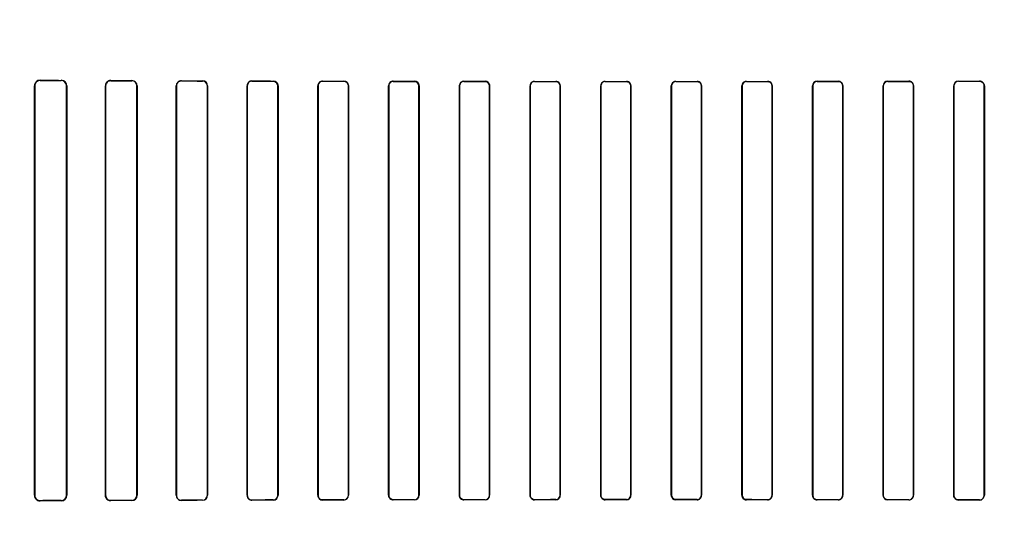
# Model space of a CAD drawing. Header units: millimetres. Extents: x 0 to 297, y 0 to 210.
# Tile 363 of 446: x 242.381 to 243.008, y 158.987 to 159.308. Entities that reach past the tile are written whole.
import ezdxf

# ---------------------------------------------------------------- set-up
doc = ezdxf.new("R2010")
doc.units = ezdxf.units.MM
doc.header["$LTSCALE"] = 16.335
doc.layers.get('0').update_dxf_attribs({"linetype": 'CONTINUOUS'})
for name, color, linetype in [('AXES_REF', 7, 'CONTINUOUS'), ('INTFCLR_1', 7, 'CONTINUOUS'), ('INTFCLR_72935', 7, 'CONTINUOUS')]:
    doc.layers.add(name, color=color, linetype=linetype)

msp = doc.modelspace()

# ---------------------------------------------------------------- linework, layer by layer
at = {"color": 7, "linetype": 'Continuous'}
for radius in [8.72625, 8.7255, 8.66962]:
    msp.add_circle((241.41503, 154.41059), radius, dxfattribs=at)
msp.add_arc((241.41503, 154.41059), 8.64, 278.277129, 261.722871, dxfattribs=at)
at = {"layer": 'AXES_REF', "color": 9, "linetype": 'Continuous'}
msp.add_circle((241.41503, 154.41059), 5.33572, dxfattribs=at)
msp.add_arc((241.41503, 154.41059), 7.96006, 94.411812, 85.588188, dxfattribs=at)
at = {"layer": 'INTFCLR_1', "color": 9, "linetype": 'Continuous'}
for p, q in [((242.39404, 159.2695), (242.39404, 159.26966)), ((242.40754, 159.26959), (242.40754, 159.26944)), ((242.43904, 159.26933), (242.43904, 159.26946)), ((242.45254, 159.26941), (242.45254, 159.26928)), ((242.48404, 159.26919), (242.48404, 159.26931)), ((242.49754, 159.26928), (242.49754, 159.26916)), ((242.52904, 159.26909), (242.52904, 159.2692)), ((242.54254, 159.26917), (242.54254, 159.26906)), ((242.57404, 159.269), (242.57404, 159.26911)), ((242.58754, 159.26909), (242.58754, 159.26898)), ((242.61904, 159.26894), (242.61904, 159.26904)), ((242.63254, 159.26902), (242.63254, 159.26892)), ((242.66404, 159.26889), (242.66404, 159.26899)), ((242.67754, 159.26898), (242.67754, 159.26888)), ((242.70904, 159.26886), (242.70904, 159.26896)), ((242.72254, 159.26895), (242.72254, 159.26886)), ((242.75404, 159.26885), (242.75404, 159.26894)), ((242.76754, 159.26894), (242.76754, 159.26884)), ((242.79904, 159.26884), (242.79904, 159.26894)), ((242.81254, 159.26894), (242.81254, 159.26885)), ((242.84404, 159.26886), (242.84404, 159.26895)), ((242.85754, 159.26896), (242.85754, 159.26886)), ((242.88904, 159.26888), (242.88904, 159.26898)), ((242.90254, 159.26899), (242.90254, 159.26889)), ((242.93404, 159.26892), (242.93404, 159.26902)), ((242.94754, 159.26904), (242.94754, 159.26894)), ((242.97904, 159.26898), (242.97904, 159.26909)), ((242.99254, 159.26911), (242.99254, 159.269)), ((242.39043, 159.26608), (242.3906, 159.26608)), ((242.41089, 159.26608), (242.41104, 159.26608)), ((242.43564, 159.26608), (242.43577, 159.26608)), ((242.45573, 159.26608), (242.45586, 159.26608)), ((242.48079, 159.26608), (242.48091, 159.26608)), ((242.50061, 159.26608), (242.50073, 159.26608)), ((242.52591, 159.26608), (242.52602, 159.26608)), ((242.54551, 159.26608), (242.54562, 159.26608)), ((242.571, 159.26608), (242.5711, 159.26608)), ((242.59044, 159.26608), (242.59054, 159.26608)), ((242.61607, 159.26608), (242.61617, 159.26608)), ((242.63538, 159.26608), (242.63548, 159.26608)), ((242.66112, 159.26608), (242.66121, 159.26608)), ((242.68034, 159.26608), (242.68044, 159.26608)), ((242.70615, 159.26608), (242.70625, 159.26608)), ((242.72531, 159.26608), (242.72541, 159.26608)), ((242.75117, 159.26608), (242.75126, 159.26608)), ((242.7703, 159.26608), (242.7704, 159.26608)), ((242.79617, 159.26608), (242.79627, 159.26608)), ((242.81531, 159.26608), (242.8154, 159.26608)), ((242.84116, 159.26608), (242.84126, 159.26608)), ((242.86032, 159.26608), (242.86042, 159.26608)), ((242.88613, 159.26608), (242.88623, 159.26608)), ((242.90536, 159.26608), (242.90545, 159.26608)), ((242.93109, 159.26608), (242.93119, 159.26608)), ((242.9504, 159.26608), (242.9505, 159.26608)), ((242.97603, 159.26608), (242.97613, 159.26608)), ((242.99547, 159.26608), (242.99557, 159.26608)), ((242.3906, 159.00508), (242.39043, 159.00508)), ((242.39404, 159.00149), (242.39404, 159.00165)), ((242.40754, 159.00171), (242.40754, 159.00156)), ((242.41104, 159.00508), (242.41089, 159.00508)), ((242.43577, 159.00508), (242.43564, 159.00508)), ((242.43904, 159.00169), (242.43904, 159.00182)), ((242.45254, 159.00187), (242.45254, 159.00174)), ((242.45586, 159.00508), (242.45573, 159.00508)), ((242.48091, 159.00508), (242.48079, 159.00508)), ((242.48404, 159.00184), (242.48404, 159.00196)), ((242.49754, 159.00199), (242.49754, 159.00188)), ((242.50073, 159.00508), (242.50061, 159.00508)), ((242.52602, 159.00508), (242.52591, 159.00508)), ((242.52904, 159.00195), (242.52904, 159.00206)), ((242.54254, 159.00209), (242.54254, 159.00198)), ((242.54562, 159.00508), (242.54551, 159.00508)), ((242.5711, 159.00508), (242.571, 159.00508)), ((242.57404, 159.00204), (242.57404, 159.00215)), ((242.58754, 159.00217), (242.58754, 159.00206)), ((242.59054, 159.00508), (242.59044, 159.00508)), ((242.61617, 159.00508), (242.61607, 159.00508)), ((242.61904, 159.00211), (242.61904, 159.00221)), ((242.63254, 159.00223), (242.63254, 159.00213)), ((242.63548, 159.00508), (242.63538, 159.00508)), ((242.66121, 159.00508), (242.66112, 159.00508)), ((242.66404, 159.00216), (242.66404, 159.00226)), ((242.67754, 159.00227), (242.67754, 159.00217)), ((242.68044, 159.00508), (242.68034, 159.00508)), ((242.70625, 159.00508), (242.70615, 159.00508)), ((242.70904, 159.00219), (242.70904, 159.00229)), ((242.72254, 159.0023), (242.72254, 159.0022)), ((242.72541, 159.00508), (242.72531, 159.00508)), ((242.75126, 159.00508), (242.75117, 159.00508)), ((242.75404, 159.00221), (242.75404, 159.00231)), ((242.76754, 159.00231), (242.76754, 159.00221)), ((242.7704, 159.00508), (242.7703, 159.00508)), ((242.79627, 159.00508), (242.79617, 159.00508)), ((242.79904, 159.00221), (242.79904, 159.00231)), ((242.81254, 159.00231), (242.81254, 159.00221)), ((242.8154, 159.00508), (242.81531, 159.00508)), ((242.84126, 159.00508), (242.84116, 159.00508)), ((242.84404, 159.0022), (242.84404, 159.0023)), ((242.85754, 159.00229), (242.85754, 159.00219)), ((242.86042, 159.00508), (242.86032, 159.00508)), ((242.88623, 159.00508), (242.88613, 159.00508)), ((242.88904, 159.00217), (242.88904, 159.00227)), ((242.90254, 159.00226), (242.90254, 159.00216)), ((242.90545, 159.00508), (242.90536, 159.00508)), ((242.93119, 159.00508), (242.93109, 159.00508)), ((242.93404, 159.00213), (242.93404, 159.00223)), ((242.94754, 159.00221), (242.94754, 159.00211)), ((242.9505, 159.00508), (242.9504, 159.00508)), ((242.97613, 159.00508), (242.97603, 159.00508)), ((242.97904, 159.00206), (242.97904, 159.00217)), ((242.99254, 159.00215), (242.99254, 159.00204)), ((242.99557, 159.00508), (242.99547, 159.00508))]:
    msp.add_line(p, q, dxfattribs=at)
at = {"layer": 'INTFCLR_1', "color": 6, "linetype": 'Continuous'}
for p, q in [((242.39043, 159.26608), (242.39043, 159.00508)), ((242.3906, 159.26608), (242.3906, 159.00508)), ((242.41089, 159.00508), (242.41089, 159.26608)), ((242.41104, 159.00508), (242.41104, 159.26608)), ((242.43564, 159.26608), (242.43564, 159.00508)), ((242.43577, 159.26608), (242.43577, 159.00508)), ((242.45573, 159.00508), (242.45573, 159.26608)), ((242.45586, 159.00508), (242.45586, 159.26608)), ((242.48079, 159.26608), (242.48079, 159.00508)), ((242.48091, 159.26608), (242.48091, 159.00508)), ((242.50061, 159.00508), (242.50061, 159.26608)), ((242.50073, 159.00508), (242.50073, 159.26608)), ((242.52591, 159.26608), (242.52591, 159.00508)), ((242.52602, 159.26608), (242.52602, 159.00508)), ((242.54551, 159.00508), (242.54551, 159.26608)), ((242.54562, 159.00508), (242.54562, 159.26608)), ((242.571, 159.26608), (242.571, 159.00508)), ((242.5711, 159.26608), (242.5711, 159.00508)), ((242.59044, 159.00508), (242.59044, 159.26608)), ((242.59054, 159.00508), (242.59054, 159.26608)), ((242.61607, 159.26608), (242.61607, 159.00508)), ((242.61617, 159.26608), (242.61617, 159.00508)), ((242.63538, 159.00508), (242.63538, 159.26608)), ((242.63548, 159.00508), (242.63548, 159.26608)), ((242.66112, 159.26608), (242.66112, 159.00508)), ((242.66121, 159.26608), (242.66121, 159.00508)), ((242.68034, 159.00508), (242.68034, 159.26608)), ((242.68044, 159.00508), (242.68044, 159.26608)), ((242.70615, 159.26608), (242.70615, 159.00508)), ((242.70625, 159.26608), (242.70625, 159.00508)), ((242.72531, 159.00508), (242.72531, 159.26608)), ((242.72541, 159.00508), (242.72541, 159.26608)), ((242.75117, 159.26608), (242.75117, 159.00508)), ((242.75126, 159.26608), (242.75126, 159.00508)), ((242.7703, 159.00508), (242.7703, 159.26608)), ((242.7704, 159.00508), (242.7704, 159.26608)), ((242.79617, 159.26608), (242.79617, 159.00508)), ((242.79627, 159.26608), (242.79627, 159.00508)), ((242.81531, 159.00508), (242.81531, 159.26608)), ((242.8154, 159.00508), (242.8154, 159.26608)), ((242.84116, 159.26608), (242.84116, 159.00508)), ((242.84126, 159.26608), (242.84126, 159.00508)), ((242.86032, 159.00508), (242.86032, 159.26608)), ((242.86042, 159.00508), (242.86042, 159.26608)), ((242.88613, 159.26608), (242.88613, 159.00508)), ((242.88623, 159.26608), (242.88623, 159.00508)), ((242.90536, 159.00508), (242.90536, 159.26608)), ((242.90545, 159.00508), (242.90545, 159.26608)), ((242.93109, 159.26608), (242.93109, 159.00508)), ((242.93119, 159.26608), (242.93119, 159.00508)), ((242.9504, 159.00508), (242.9504, 159.26608)), ((242.9505, 159.00508), (242.9505, 159.26608)), ((242.97603, 159.26608), (242.97603, 159.00508)), ((242.97613, 159.26608), (242.97613, 159.00508)), ((242.99547, 159.00508), (242.99547, 159.26608)), ((242.99557, 159.00508), (242.99557, 159.26608))]:
    msp.add_line(p, q, dxfattribs=at)
at = {"layer": 'INTFCLR_1', "color": 7, "linetype": 'Continuous'}
for points in [[(242.39404, 159.2695), (242.39391, 159.2695), (242.39379, 159.26949), (242.39366, 159.26948), (242.39354, 159.26947), (242.39341, 159.26945), (242.39329, 159.26942), (242.39317, 159.26939), (242.39305, 159.26936), (242.39293, 159.26932)], [(242.43791, 159.26928), (242.43803, 159.26931), (242.43815, 159.26935), (242.43827, 159.26938), (242.43839, 159.2694), (242.43852, 159.26942), (242.43864, 159.26944), (242.43877, 159.26945), (242.4389, 159.26946), (242.43904, 159.26946)], [(242.39294, 159.00183), (242.39305, 159.00179), (242.39317, 159.00176), (242.39328, 159.00173), (242.3934, 159.00171), (242.39353, 159.00169), (242.39365, 159.00167), (242.39378, 159.00166), (242.3939, 159.00165), (242.39404, 159.00165)]]:
    msp.add_lwpolyline(points, dxfattribs=at)
at = {"layer": 'INTFCLR_1', "color": 6, "linetype": 'Continuous'}
for centre, radius, start, end in [((242.39402, 159.26608), 0.00358, 89.7003, 179.99748), ((242.40752, 159.26608), 0.00352, 0.00205, 89.73496), ((242.40752, 159.26608), 0.00337, 0.00153, 89.76965), ((242.43902, 159.26607), 0.00325, 89.82015, 179.98311), ((242.45252, 159.26607), 0.00334, 0.01449, 89.79112), ((242.45253, 159.26608), 0.00321, 0.00473, 89.81881), ((242.48403, 159.26608), 0.00324, 89.83914, 179.99272), ((242.48403, 159.26607), 0.00312, 89.85714, 179.98971), ((242.49753, 159.26607), 0.0032, 0.01046, 89.83772), ((242.49753, 159.26607), 0.00308, 0.01261, 89.84793), ((242.52903, 159.26607), 0.00312, 89.88379, 179.98582), ((242.52903, 159.26607), 0.00301, 89.89514, 179.98427), ((242.54253, 159.26607), 0.00309, 0.01572, 89.86594), ((242.54253, 159.26607), 0.00299, 0.01688, 89.87321), ((242.57403, 159.26607), 0.00303, 89.91692, 179.98236), ((242.58753, 159.26607), 0.00301, 0.01873, 89.89041), ((242.58753, 159.26607), 0.00291, 0.01909, 89.89592), ((242.61903, 159.26607), 0.00297, 89.94405, 179.98042), ((242.63253, 159.26607), 0.00295, 0.02004, 89.91293), ((242.63253, 159.26608), 0.00285, 0.00581, 89.92993), ((242.66403, 159.26608), 0.00292, 89.95284, 179.99496), ((242.67753, 159.26608), 0.00281, 0.00278, 89.95372), ((242.70903, 159.26608), 0.00288, 89.9698, 179.9979), ((242.75403, 159.26608), 0.00286, 89.98905, 179.99767), ((242.79904, 159.26608), 0.00286, 90.00662, 179.99948), ((242.84404, 159.26608), 0.00288, 90.02921, 179.99595), ((242.85754, 159.26608), 0.00279, 0.00196, 90.02855), ((242.88904, 159.26608), 0.0029, 90.04926, 179.9969), ((242.90254, 159.26607), 0.00292, 0.02063, 90.03258), ((242.90254, 159.26608), 0.00282, 0.00452, 90.04474), ((242.93404, 159.26608), 0.00295, 90.07492, 179.99349), ((242.94754, 159.26607), 0.00297, 0.01997, 90.05555), ((242.94754, 159.26607), 0.00287, 0.02013, 90.05074), ((242.97904, 159.26607), 0.00301, 90.10939, 179.98147), ((242.99254, 159.26607), 0.00303, 0.01836, 90.08223), ((242.99254, 159.26607), 0.00293, 0.01879, 90.07509), ((242.72253, 159.26608), 0.00278, 0.00271, 89.97342), ((242.76753, 159.26608), 0.00277, 0.00048, 89.99377), ((242.81254, 159.26608), 0.00277, 0.00198, 90.01042), ((242.39402, 159.00508), 0.00358, 180.00268, 270.29954), ((242.40752, 159.00508), 0.00352, 270.2649, 359.99807), ((242.40752, 159.00508), 0.00337, 270.23, 359.99885), ((242.43902, 159.00508), 0.00339, 180.00151, 270.217), ((242.43902, 159.00508), 0.00325, 180.01511, 270.18149), ((242.45252, 159.00508), 0.00334, 270.19303, 359.99922), ((242.45253, 159.00508), 0.00321, 270.17762, 359.99929), ((242.48403, 159.00508), 0.00324, 180.0073, 270.16039), ((242.48403, 159.00508), 0.00312, 180.01082, 270.14195), ((242.49753, 159.00508), 0.0032, 270.1614, 359.99003), ((242.49753, 159.00508), 0.00308, 270.15145, 359.98775), ((242.52903, 159.00508), 0.00312, 180.01468, 270.11546), ((242.52903, 159.00508), 0.00301, 180.01587, 270.10449), ((242.54253, 159.00508), 0.00309, 270.13352, 359.98482), ((242.57403, 159.00508), 0.00303, 180.01835, 270.08223), ((242.57403, 159.00508), 0.00293, 180.01881, 270.07501), ((242.58753, 159.00508), 0.00301, 270.10936, 359.98145), ((242.61903, 159.00508), 0.00297, 180.02008, 270.05544), ((242.61903, 159.00508), 0.00287, 180.02016, 270.05066), ((242.63253, 159.00508), 0.00295, 270.07493, 359.99348), ((242.66403, 159.00508), 0.00292, 180.02066, 270.03261), ((242.66403, 159.00508), 0.00282, 180.00443, 270.04473), ((242.67753, 159.00508), 0.0029, 270.04928, 359.99688), ((242.70903, 159.00508), 0.00279, 180.00184, 270.02866), ((242.72253, 159.00508), 0.00288, 270.02814, 359.997), ((242.75403, 159.00508), 0.00277, 180.00205, 270.01046), ((242.76753, 159.00508), 0.00286, 270.00666, 359.99944), ((242.79904, 159.00508), 0.00277, 180.00046, 269.99374), ((242.81254, 159.00508), 0.00286, 269.98907, 359.99764), ((242.84404, 159.00508), 0.00278, 180.0036, 269.97249), ((242.85754, 159.00508), 0.00288, 269.96986, 359.99783), ((242.88904, 159.00508), 0.00281, 180.00277, 269.9537), ((242.90254, 159.00508), 0.00292, 269.95277, 359.99498), ((242.93404, 159.00508), 0.00295, 180.02006, 269.91291), ((242.93404, 159.00508), 0.00285, 180.0058, 269.92991), ((242.94754, 159.00508), 0.00297, 269.94406, 359.98042), ((242.97904, 159.00508), 0.00301, 180.0187, 269.89048), ((242.97904, 159.00508), 0.00291, 180.01912, 269.89585), ((242.99254, 159.00508), 0.00303, 269.91707, 359.98234)]:
    msp.add_arc(centre, radius, start, end, dxfattribs=at)
for centre, major_axis, start_param, end_param in [((242.78329, 159.27058), (0.4694, 0), -2.548571, -2.498918), ((242.78329, 159.27058), (0.4964, 0), -2.472123, -2.429437), ((242.78329, 159.27058), (0.4694, 0), -2.394089, -2.352695), ((242.78329, 159.27058), (0.4964, 0), -2.337129, -2.300034), ((242.78329, 159.27058), (0.4694, 0), -2.262072, -2.225293), ((242.78329, 159.27058), (0.4964, 0), -2.217858, -2.184193), ((242.78329, 159.27058), (0.4694, 0), -2.143198, -2.109347), ((242.78329, 159.27058), (0.4964, 0), -2.10853, -2.077154), ((242.78329, 159.27058), (0.4694, 0), -2.032847, -2.000965), ((242.78329, 159.27058), (0.4964, 0), -2.005937, -1.976148), ((242.78329, 159.27058), (0.4694, 0), -1.928279, -1.897747), ((242.78329, 159.27058), (0.4964, 0), -1.908037, -1.879358), ((242.78329, 159.27058), (0.4694, 0), -1.827661, -1.798036), ((242.78329, 159.27058), (0.4964, 0), -1.8134, -1.785477), ((242.78329, 159.27058), (0.4694, 0), -1.729645, -1.700582), ((242.78329, 159.27058), (0.4964, 0), -1.720938, -1.693486), ((242.78329, 159.27058), (0.4694, 0), -1.633151, -1.604356), ((242.78329, 159.27058), (0.4694, 0), -1.537236, -1.508442), ((242.78329, 159.27058), (0.4694, 0), -1.441011, -1.411947), ((242.78329, 159.27058), (0.4964, 0), -1.448107, -1.420655), ((242.78329, 159.27058), (0.4694, 0), -1.343557, -1.313932), ((242.78329, 159.27058), (0.4964, 0), -1.356116, -1.328192), ((242.78329, 159.27058), (0.4694, 0), -1.243846, -1.213314), ((242.78329, 159.27058), (0.4964, 0), -1.262235, -1.233556), ((242.78329, 159.27058), (0.4694, 0), -1.140627, -1.108745), ((242.78329, 159.27058), (0.4964, 0), -1.165445, -1.135656), ((242.78329, 159.27058), (0.4964, 0), -1.629755, -1.60253), ((242.78329, 159.27058), (0.4964, 0), -1.539062, -1.511838), ((242.78329, 159.00058), (0.4964, 0), 2.429437, 2.472123), ((242.78329, 159.00058), (0.4694, 0), 2.498918, 2.548571), ((242.78329, 159.00058), (0.4964, 0), 2.300034, 2.337129), ((242.78329, 159.00058), (0.4694, 0), 2.352695, 2.394089), ((242.78329, 159.00058), (0.4964, 0), 2.184193, 2.217858), ((242.78329, 159.00058), (0.4694, 0), 2.225293, 2.262072), ((242.78329, 159.00058), (0.4964, 0), 2.077154, 2.10853), ((242.78329, 159.00058), (0.4694, 0), 2.109347, 2.143198), ((242.78329, 159.00058), (0.4964, 0), 1.976148, 2.005937), ((242.78329, 159.00058), (0.4694, 0), 2.000965, 2.032847), ((242.78329, 159.00058), (0.4964, 0), 1.879358, 1.908037), ((242.78329, 159.00058), (0.4694, 0), 1.897747, 1.928279), ((242.78329, 159.00058), (0.4964, 0), 1.785477, 1.8134), ((242.78329, 159.00058), (0.4694, 0), 1.798036, 1.827661), ((242.78329, 159.00058), (0.4964, 0), 1.693486, 1.720938), ((242.78329, 159.00058), (0.4694, 0), 1.700582, 1.729645), ((242.78329, 159.00058), (0.4964, 0), 1.60253, 1.629755), ((242.78329, 159.00058), (0.4694, 0), 1.604356, 1.633151), ((242.78329, 159.00058), (0.4964, 0), 1.511838, 1.539062), ((242.78329, 159.00058), (0.4694, 0), 1.508442, 1.537236), ((242.78329, 159.00058), (0.4964, 0), 1.420655, 1.448107), ((242.78329, 159.00058), (0.4694, 0), 1.411947, 1.441011), ((242.78329, 159.00058), (0.4964, 0), 1.328192, 1.356116), ((242.78329, 159.00058), (0.4694, 0), 1.313932, 1.343557), ((242.78329, 159.00058), (0.4964, 0), 1.233556, 1.262235), ((242.78329, 159.00058), (0.4694, 0), 1.213314, 1.243846), ((242.78329, 159.00058), (0.4964, 0), 1.135656, 1.165445), ((242.78329, 159.00058), (0.4694, 0), 1.108745, 1.140627)]:
    msp.add_ellipse(centre, major_axis=major_axis, ratio=0.003491, start_param=start_param, end_param=end_param, dxfattribs=at)
at = {"layer": 'INTFCLR_1', "color": 7, "linetype": 'Continuous'}
for points, knots in [([(242.39404, 159.2695), (242.39359, 159.26949), (242.39257, 159.26931), (242.39108, 159.26821), (242.39059, 159.26684), (242.3906, 159.26608)], [0, 0, 0, 0, 0.253553, 0.567263, 1, 1, 1, 1]), ([(242.43904, 159.26946), (242.43856, 159.26946), (242.43745, 159.26923), (242.43604, 159.26805), (242.43563, 159.26674), (242.43564, 159.26608)], [0, 0, 0, 0, 0.271643, 0.622452, 1, 1, 1, 1]), ([(242.3906, 159.00508), (242.39059, 159.00448), (242.39091, 159.00333), (242.39217, 159.002), (242.39338, 159.00166), (242.39404, 159.00165)], [0, 0, 0, 0, 0.335151, 0.632361, 1, 1, 1, 1]), ([(242.3906, 159.00508), (242.3906, 159.00462), (242.39086, 159.00322), (242.39205, 159.00212), (242.39294, 159.00183)], [0, 0, 0, 0, 0.325916, 1, 1, 1, 1])]:
    msp.add_open_spline(points, degree=3, knots=knots, dxfattribs=at)
at = {"layer": 'INTFCLR_1', "color": 6, "linetype": 'Continuous'}
for points, knots in [([(242.57404, 159.269), (242.57344, 159.26901), (242.57192, 159.26855), (242.5711, 159.26698), (242.5711, 159.26608)], [0, 0, 0, 0, 0.396505, 1, 1, 1, 1]), ([(242.61904, 159.26894), (242.61847, 159.26894), (242.61697, 159.26851), (242.61617, 159.26696), (242.61617, 159.26608)], [0, 0, 0, 0, 0.39028, 1, 1, 1, 1]), ([(242.66404, 159.26889), (242.66348, 159.26889), (242.66202, 159.26848), (242.66121, 159.26696), (242.66121, 159.26608)], [0, 0, 0, 0, 0.385963, 1, 1, 1, 1]), ([(242.68044, 159.26608), (242.68044, 159.26663), (242.68002, 159.26814), (242.67845, 159.26898), (242.67754, 159.26898)], [0, 0, 0, 0, 0.377865, 1, 1, 1, 1]), ([(242.70904, 159.26886), (242.70849, 159.26886), (242.70704, 159.26845), (242.70625, 159.26695), (242.70625, 159.26608)], [0, 0, 0, 0, 0.383192, 1, 1, 1, 1]), ([(242.72541, 159.26608), (242.72541, 159.26663), (242.72499, 159.26812), (242.72344, 159.26895), (242.72254, 159.26895)], [0, 0, 0, 0, 0.380354, 1, 1, 1, 1]), ([(242.7704, 159.26608), (242.7704, 159.26663), (242.76998, 159.26812), (242.76843, 159.26894), (242.76754, 159.26894)], [0, 0, 0, 0, 0.381416, 1, 1, 1, 1]), ([(242.8154, 159.26608), (242.8154, 159.26663), (242.81498, 159.26812), (242.81344, 159.26894), (242.81254, 159.26894)], [0, 0, 0, 0, 0.381125, 1, 1, 1, 1]), ([(242.86042, 159.26608), (242.86042, 159.26663), (242.86, 159.26813), (242.85844, 159.26896), (242.85754, 159.26896)], [0, 0, 0, 0, 0.379458, 1, 1, 1, 1]), ([(242.88904, 159.26888), (242.88849, 159.26888), (242.88703, 159.26847), (242.88623, 159.26695), (242.88623, 159.26608)], [0, 0, 0, 0, 0.38478, 1, 1, 1, 1]), ([(242.93404, 159.26892), (242.93347, 159.26892), (242.93199, 159.2685), (242.93119, 159.26696), (242.93119, 159.26608)], [0, 0, 0, 0, 0.388492, 1, 1, 1, 1]), ([(242.97904, 159.26898), (242.97845, 159.26898), (242.97694, 159.26854), (242.97613, 159.26697), (242.97613, 159.26608)], [0, 0, 0, 0, 0.393953, 1, 1, 1, 1]), ([(242.75404, 159.26885), (242.7535, 159.26885), (242.75206, 159.26844), (242.75126, 159.26695), (242.75126, 159.26608)], [0, 0, 0, 0, 0.38175, 1, 1, 1, 1]), ([(242.79904, 159.26884), (242.7985, 159.26884), (242.79706, 159.26844), (242.79627, 159.26694), (242.79627, 159.26608)], [0, 0, 0, 0, 0.381532, 1, 1, 1, 1]), ([(242.84404, 159.26886), (242.8435, 159.26886), (242.84205, 159.26845), (242.84126, 159.26695), (242.84126, 159.26608)], [0, 0, 0, 0, 0.382518, 1, 1, 1, 1]), ([(242.54254, 159.00209), (242.54314, 159.00209), (242.5447, 159.00256), (242.54551, 159.00417), (242.54551, 159.00508)], [0, 0, 0, 0, 0.401645, 1, 1, 1, 1]), ([(242.58754, 159.00217), (242.58812, 159.00217), (242.58963, 159.00262), (242.59044, 159.00418), (242.59044, 159.00508)], [0, 0, 0, 0, 0.393953, 1, 1, 1, 1]), ([(242.63254, 159.00223), (242.6331, 159.00223), (242.63458, 159.00266), (242.63538, 159.00419), (242.63538, 159.00508)], [0, 0, 0, 0, 0.388492, 1, 1, 1, 1]), ([(242.67754, 159.00227), (242.67808, 159.00227), (242.67954, 159.00269), (242.68034, 159.0042), (242.68034, 159.00508)], [0, 0, 0, 0, 0.384779, 1, 1, 1, 1]), ([(242.70615, 159.00508), (242.70615, 159.00452), (242.70657, 159.00302), (242.70813, 159.00219), (242.70904, 159.00219)], [0, 0, 0, 0, 0.379457, 1, 1, 1, 1]), ([(242.72254, 159.0023), (242.72308, 159.0023), (242.72452, 159.00271), (242.72531, 159.0042), (242.72531, 159.00508)], [0, 0, 0, 0, 0.382517, 1, 1, 1, 1]), ([(242.75117, 159.00508), (242.75117, 159.00452), (242.75159, 159.00303), (242.75313, 159.00221), (242.75404, 159.00221)], [0, 0, 0, 0, 0.381125, 1, 1, 1, 1]), ([(242.76754, 159.00231), (242.76807, 159.00231), (242.76951, 159.00271), (242.7703, 159.00421), (242.7703, 159.00508)], [0, 0, 0, 0, 0.381531, 1, 1, 1, 1]), ([(242.79617, 159.00508), (242.79617, 159.00452), (242.79659, 159.00304), (242.79814, 159.00221), (242.79904, 159.00221)], [0, 0, 0, 0, 0.381416, 1, 1, 1, 1]), ([(242.81254, 159.00231), (242.81307, 159.00231), (242.81451, 159.00271), (242.81531, 159.00421), (242.81531, 159.00508)], [0, 0, 0, 0, 0.381753, 1, 1, 1, 1]), ([(242.84116, 159.00508), (242.84116, 159.00452), (242.84158, 159.00303), (242.84313, 159.0022), (242.84404, 159.0022)], [0, 0, 0, 0, 0.380355, 1, 1, 1, 1]), ([(242.85754, 159.00229), (242.85808, 159.00229), (242.85953, 159.0027), (242.86032, 159.0042), (242.86032, 159.00508)], [0, 0, 0, 0, 0.383191, 1, 1, 1, 1]), ([(242.88613, 159.00508), (242.88613, 159.00452), (242.88655, 159.00301), (242.88812, 159.00217), (242.88904, 159.00217)], [0, 0, 0, 0, 0.377865, 1, 1, 1, 1]), ([(242.90254, 159.00226), (242.90309, 159.00226), (242.90455, 159.00268), (242.90536, 159.0042), (242.90536, 159.00508)], [0, 0, 0, 0, 0.385962, 1, 1, 1, 1]), ([(242.94754, 159.00221), (242.9481, 159.00221), (242.9496, 159.00264), (242.9504, 159.00419), (242.9504, 159.00508)], [0, 0, 0, 0, 0.39028, 1, 1, 1, 1]), ([(242.99254, 159.00215), (242.99313, 159.00215), (242.99465, 159.0026), (242.99547, 159.00418), (242.99547, 159.00508)], [0, 0, 0, 0, 0.396507, 1, 1, 1, 1])]:
    msp.add_open_spline(points, degree=3, knots=knots, dxfattribs=at)
at = {"layer": 'INTFCLR_72935', "color": 9, "linetype": 'Continuous'}
for p, q in [((242.39404, 159.26966), (242.39404, 159.2695)), ((242.40754, 159.26944), (242.40754, 159.26959)), ((242.43904, 159.26946), (242.43904, 159.26933)), ((242.45254, 159.26928), (242.45254, 159.26941)), ((242.48404, 159.26931), (242.48404, 159.26919)), ((242.49754, 159.26916), (242.49754, 159.26928)), ((242.52904, 159.2692), (242.52904, 159.26909)), ((242.54254, 159.26906), (242.54254, 159.26917)), ((242.57404, 159.26911), (242.57404, 159.269)), ((242.58754, 159.26898), (242.58754, 159.26909)), ((242.61904, 159.26904), (242.61904, 159.26894)), ((242.63254, 159.26892), (242.63254, 159.26902)), ((242.66404, 159.26899), (242.66404, 159.26889)), ((242.67754, 159.26888), (242.67754, 159.26898)), ((242.70904, 159.26896), (242.70904, 159.26886)), ((242.72254, 159.26886), (242.72254, 159.26895)), ((242.75404, 159.26894), (242.75404, 159.26885)), ((242.76754, 159.26884), (242.76754, 159.26894)), ((242.79904, 159.26894), (242.79904, 159.26884)), ((242.81254, 159.26885), (242.81254, 159.26894)), ((242.84404, 159.26895), (242.84404, 159.26886)), ((242.85754, 159.26886), (242.85754, 159.26896)), ((242.88904, 159.26898), (242.88904, 159.26888)), ((242.90254, 159.26889), (242.90254, 159.26899)), ((242.93404, 159.26902), (242.93404, 159.26892)), ((242.94754, 159.26894), (242.94754, 159.26904)), ((242.97904, 159.26909), (242.97904, 159.26898)), ((242.99254, 159.269), (242.99254, 159.26911)), ((242.3906, 159.26608), (242.39043, 159.26608)), ((242.41104, 159.26608), (242.41089, 159.26608)), ((242.43577, 159.26608), (242.43564, 159.26608)), ((242.45586, 159.26608), (242.45573, 159.26608)), ((242.48091, 159.26608), (242.48079, 159.26608)), ((242.50073, 159.26608), (242.50061, 159.26608)), ((242.52602, 159.26608), (242.52591, 159.26608)), ((242.54562, 159.26608), (242.54551, 159.26608)), ((242.5711, 159.26608), (242.571, 159.26608)), ((242.59054, 159.26608), (242.59044, 159.26608)), ((242.61617, 159.26608), (242.61607, 159.26608)), ((242.63548, 159.26608), (242.63538, 159.26608)), ((242.66121, 159.26608), (242.66112, 159.26608)), ((242.68044, 159.26608), (242.68034, 159.26608)), ((242.70625, 159.26608), (242.70615, 159.26608)), ((242.72541, 159.26608), (242.72531, 159.26608)), ((242.75126, 159.26608), (242.75117, 159.26608)), ((242.7704, 159.26608), (242.7703, 159.26608)), ((242.79627, 159.26608), (242.79617, 159.26608)), ((242.8154, 159.26608), (242.81531, 159.26608)), ((242.84126, 159.26608), (242.84116, 159.26608)), ((242.86042, 159.26608), (242.86032, 159.26608)), ((242.88623, 159.26608), (242.88613, 159.26608)), ((242.90545, 159.26608), (242.90536, 159.26608)), ((242.93119, 159.26608), (242.93109, 159.26608)), ((242.9505, 159.26608), (242.9504, 159.26608)), ((242.97613, 159.26608), (242.97603, 159.26608)), ((242.99557, 159.26608), (242.99547, 159.26608)), ((242.39043, 159.00508), (242.3906, 159.00508)), ((242.39404, 159.00165), (242.39404, 159.00149)), ((242.40754, 159.00156), (242.40754, 159.00171)), ((242.41089, 159.00508), (242.41104, 159.00508)), ((242.43564, 159.00508), (242.43577, 159.00508)), ((242.43904, 159.00182), (242.43904, 159.00169)), ((242.45254, 159.00174), (242.45254, 159.00187)), ((242.45573, 159.00508), (242.45586, 159.00508)), ((242.48079, 159.00508), (242.48091, 159.00508)), ((242.48404, 159.00196), (242.48404, 159.00184)), ((242.49754, 159.00188), (242.49754, 159.00199)), ((242.50061, 159.00508), (242.50073, 159.00508)), ((242.52591, 159.00508), (242.52602, 159.00508)), ((242.52904, 159.00206), (242.52904, 159.00195)), ((242.54254, 159.00198), (242.54254, 159.00209)), ((242.54551, 159.00508), (242.54562, 159.00508)), ((242.571, 159.00508), (242.5711, 159.00508)), ((242.57404, 159.00215), (242.57404, 159.00204)), ((242.58754, 159.00206), (242.58754, 159.00217)), ((242.59044, 159.00508), (242.59054, 159.00508)), ((242.61607, 159.00508), (242.61617, 159.00508)), ((242.61904, 159.00221), (242.61904, 159.00211)), ((242.63254, 159.00213), (242.63254, 159.00223)), ((242.63538, 159.00508), (242.63548, 159.00508)), ((242.66112, 159.00508), (242.66121, 159.00508)), ((242.66404, 159.00226), (242.66404, 159.00216)), ((242.67754, 159.00217), (242.67754, 159.00227)), ((242.68034, 159.00508), (242.68044, 159.00508)), ((242.70615, 159.00508), (242.70625, 159.00508)), ((242.70904, 159.00229), (242.70904, 159.00219)), ((242.72254, 159.0022), (242.72254, 159.0023)), ((242.72531, 159.00508), (242.72541, 159.00508)), ((242.75117, 159.00508), (242.75126, 159.00508)), ((242.75404, 159.00231), (242.75404, 159.00221)), ((242.76754, 159.00221), (242.76754, 159.00231)), ((242.7703, 159.00508), (242.7704, 159.00508)), ((242.79617, 159.00508), (242.79627, 159.00508)), ((242.79904, 159.00231), (242.79904, 159.00221)), ((242.81254, 159.00221), (242.81254, 159.00231)), ((242.81531, 159.00508), (242.8154, 159.00508)), ((242.84116, 159.00508), (242.84126, 159.00508)), ((242.84404, 159.0023), (242.84404, 159.0022)), ((242.85754, 159.00219), (242.85754, 159.00229)), ((242.86032, 159.00508), (242.86042, 159.00508)), ((242.88613, 159.00508), (242.88623, 159.00508)), ((242.88904, 159.00227), (242.88904, 159.00217)), ((242.90254, 159.00216), (242.90254, 159.00226)), ((242.90536, 159.00508), (242.90545, 159.00508)), ((242.93109, 159.00508), (242.93119, 159.00508)), ((242.93404, 159.00223), (242.93404, 159.00213)), ((242.94754, 159.00211), (242.94754, 159.00221)), ((242.9504, 159.00508), (242.9505, 159.00508)), ((242.97603, 159.00508), (242.97613, 159.00508)), ((242.97904, 159.00217), (242.97904, 159.00206)), ((242.99254, 159.00204), (242.99254, 159.00215)), ((242.99547, 159.00508), (242.99557, 159.00508))]:
    msp.add_line(p, q, dxfattribs=at)
at = {"layer": 'INTFCLR_72935', "color": 6, "linetype": 'Continuous'}
for p, q in [((242.39043, 159.00508), (242.39043, 159.26608)), ((242.3906, 159.00508), (242.3906, 159.26608)), ((242.41089, 159.26608), (242.41089, 159.00508)), ((242.41104, 159.26608), (242.41104, 159.00508)), ((242.43564, 159.00508), (242.43564, 159.26608)), ((242.43577, 159.00508), (242.43577, 159.26608)), ((242.45573, 159.26608), (242.45573, 159.00508)), ((242.45586, 159.26608), (242.45586, 159.00508)), ((242.48079, 159.00508), (242.48079, 159.26608)), ((242.48091, 159.00508), (242.48091, 159.26608)), ((242.50061, 159.26608), (242.50061, 159.00508)), ((242.50073, 159.26608), (242.50073, 159.00508)), ((242.52591, 159.00508), (242.52591, 159.26608)), ((242.52602, 159.00508), (242.52602, 159.26608)), ((242.54551, 159.26608), (242.54551, 159.00508)), ((242.54562, 159.26608), (242.54562, 159.00508)), ((242.571, 159.00508), (242.571, 159.26608)), ((242.5711, 159.00508), (242.5711, 159.26608)), ((242.59044, 159.26608), (242.59044, 159.00508)), ((242.59054, 159.26608), (242.59054, 159.00508)), ((242.61607, 159.00508), (242.61607, 159.26608)), ((242.61617, 159.00508), (242.61617, 159.26608)), ((242.63538, 159.26608), (242.63538, 159.00508)), ((242.63548, 159.26608), (242.63548, 159.00508)), ((242.66112, 159.00508), (242.66112, 159.26608)), ((242.66121, 159.00508), (242.66121, 159.26608)), ((242.68034, 159.26608), (242.68034, 159.00508)), ((242.68044, 159.26608), (242.68044, 159.00508)), ((242.70615, 159.00508), (242.70615, 159.26608)), ((242.70625, 159.00508), (242.70625, 159.26608)), ((242.72531, 159.26608), (242.72531, 159.00508)), ((242.72541, 159.26608), (242.72541, 159.00508)), ((242.75117, 159.00508), (242.75117, 159.26608)), ((242.75126, 159.00508), (242.75126, 159.26608)), ((242.7703, 159.26608), (242.7703, 159.00508)), ((242.7704, 159.26608), (242.7704, 159.00508)), ((242.79617, 159.00508), (242.79617, 159.26608)), ((242.79627, 159.00508), (242.79627, 159.26608)), ((242.81531, 159.26608), (242.81531, 159.00508)), ((242.8154, 159.26608), (242.8154, 159.00508)), ((242.84116, 159.00508), (242.84116, 159.26608)), ((242.84126, 159.00508), (242.84126, 159.26608)), ((242.86032, 159.26608), (242.86032, 159.00508)), ((242.86042, 159.26608), (242.86042, 159.00508)), ((242.88613, 159.00508), (242.88613, 159.26608)), ((242.88623, 159.00508), (242.88623, 159.26608)), ((242.90536, 159.26608), (242.90536, 159.00508)), ((242.90545, 159.26608), (242.90545, 159.00508)), ((242.93109, 159.00508), (242.93109, 159.26608)), ((242.93119, 159.00508), (242.93119, 159.26608)), ((242.9504, 159.26608), (242.9504, 159.00508)), ((242.9505, 159.26608), (242.9505, 159.00508)), ((242.97603, 159.00508), (242.97603, 159.26608)), ((242.97613, 159.00508), (242.97613, 159.26608)), ((242.99547, 159.26608), (242.99547, 159.00508)), ((242.99557, 159.26608), (242.99557, 159.00508))]:
    msp.add_line(p, q, dxfattribs=at)
at = {"layer": 'INTFCLR_72935', "color": 7, "linetype": 'Continuous'}
msp.add_lwpolyline([(242.43791, 159.00188), (242.43803, 159.00184), (242.43815, 159.0018), (242.43827, 159.00177), (242.43839, 159.00175), (242.43852, 159.00173), (242.43864, 159.00171), (242.43877, 159.0017), (242.4389, 159.00169), (242.43904, 159.00169)], dxfattribs=at)
at = {"layer": 'INTFCLR_72935', "color": 6, "linetype": 'Continuous'}
for centre, radius, start, end in [((242.39402, 159.26608), 0.00358, 89.70076, 179.997), ((242.39402, 159.26608), 0.00342, 89.7456, 179.99814), ((242.40752, 159.26608), 0.00352, 0.00407, 89.73327), ((242.40752, 159.26608), 0.00337, 0.00117, 89.77001), ((242.43902, 159.26608), 0.00339, 89.78297, 179.99851), ((242.43902, 159.26608), 0.00325, 89.80864, 179.99615), ((242.45252, 159.26608), 0.00334, 0.00334, 89.8008), ((242.45253, 159.26608), 0.00321, 0.00321, 89.82038), ((242.48403, 159.26608), 0.00324, 89.83596, 179.9962), ((242.48403, 159.26608), 0.00312, 89.8508, 179.99613), ((242.49753, 159.26608), 0.0032, 0.00351, 89.84499), ((242.49753, 159.26608), 0.00308, 0.00315, 89.85779), ((242.52903, 159.26608), 0.00312, 89.87281, 179.99664), ((242.52903, 159.26608), 0.00301, 89.88258, 179.99676), ((242.54253, 159.26608), 0.00309, 0.00357, 89.87831), ((242.57403, 159.26607), 0.00303, 89.91777, 179.98164), ((242.57403, 159.26608), 0.00293, 89.90867, 179.99733), ((242.58753, 159.26608), 0.00301, 0.00237, 89.90689), ((242.61903, 159.26607), 0.00297, 89.94445, 179.98003), ((242.61903, 159.26608), 0.00287, 89.93957, 179.99143), ((242.63253, 159.26608), 0.00295, 0.0065, 89.92508), ((242.66403, 159.26607), 0.00292, 89.96742, 179.97937), ((242.66403, 159.26608), 0.00282, 89.95526, 179.99548), ((242.67753, 159.26608), 0.0029, 0.0031, 89.95074), ((242.70903, 159.26608), 0.00279, 89.97141, 179.99808), ((242.72253, 159.26608), 0.00288, 0.00305, 89.97179), ((242.76753, 159.26608), 0.00286, 0.00052, 89.99338), ((242.81254, 159.26608), 0.00286, 0.00232, 90.01096), ((242.85754, 159.26608), 0.00288, 0.00216, 90.03015), ((242.88904, 159.26608), 0.00281, 90.04628, 179.99722), ((242.90254, 159.26608), 0.00292, 0.00505, 90.04716), ((242.93404, 159.26607), 0.00295, 90.08707, 179.97996), ((242.93404, 159.26608), 0.00285, 90.07007, 179.99419), ((242.94754, 159.26608), 0.00297, 0.00192, 90.0736), ((242.97904, 159.26607), 0.00301, 90.10959, 179.98127), ((242.97904, 159.26608), 0.00291, 90.0871, 179.99789), ((242.99254, 159.26608), 0.00303, 0.00298, 90.0976), ((242.75403, 159.26608), 0.00277, 89.98952, 179.99793), ((242.79904, 159.26608), 0.00277, 90.00623, 179.99952), ((242.84404, 159.26608), 0.00278, 90.02749, 179.99638), ((242.39402, 159.00508), 0.00358, 180.00265, 270.29959), ((242.39402, 159.00508), 0.00342, 180.00183, 270.25438), ((242.40752, 159.00508), 0.00352, 270.27103, 359.99244), ((242.40752, 159.00508), 0.00337, 270.23036, 359.9985), ((242.43902, 159.00508), 0.00325, 180.00616, 270.18812), ((242.45252, 159.00508), 0.00334, 270.20193, 359.99455), ((242.45253, 159.00508), 0.00321, 270.17983, 359.99656), ((242.48403, 159.00508), 0.00324, 180.00407, 270.16379), ((242.48403, 159.00508), 0.00312, 180.00361, 270.14944), ((242.49753, 159.00508), 0.0032, 270.15471, 359.99672), ((242.49753, 159.00508), 0.00308, 270.14239, 359.99677), ((242.52903, 159.00508), 0.00312, 180.00358, 270.12692), ((242.52903, 159.00508), 0.00301, 180.01487, 270.10569), ((242.54253, 159.00508), 0.00309, 270.12084, 359.9972), ((242.54253, 159.00508), 0.00298, 270.11292, 359.99684), ((242.57403, 159.00508), 0.00303, 180.00312, 270.09763), ((242.58753, 159.00508), 0.00301, 270.10952, 359.9813), ((242.58753, 159.00508), 0.00291, 270.08712, 359.99791), ((242.61903, 159.00508), 0.00297, 180.00196, 270.07356), ((242.63253, 159.00508), 0.00295, 270.08709, 359.97994), ((242.63253, 159.00508), 0.00285, 270.07009, 359.9942), ((242.66403, 159.00508), 0.00292, 180.00502, 270.04722), ((242.67753, 159.00508), 0.00281, 270.0463, 359.99723), ((242.70903, 159.00508), 0.00288, 180.00212, 270.03019), ((242.72253, 159.00508), 0.00278, 270.0266, 359.99731), ((242.75403, 159.00508), 0.00286, 180.00237, 270.01093), ((242.76753, 159.00508), 0.00277, 270.00626, 359.99954), ((242.79904, 159.00508), 0.00286, 180.00056, 269.99334), ((242.81254, 159.00508), 0.00277, 269.9896, 359.99805), ((242.84404, 159.00508), 0.00288, 180.00402, 269.97087), ((242.85754, 159.00508), 0.00279, 269.97139, 359.99812), ((242.88904, 159.00508), 0.0029, 180.00312, 269.95072), ((242.90254, 159.00508), 0.00292, 269.96739, 359.97934), ((242.90254, 159.00508), 0.00282, 269.95527, 359.99556), ((242.93404, 159.00508), 0.00295, 180.00652, 269.92507), ((242.94754, 159.00508), 0.00297, 269.94456, 359.97992), ((242.94754, 159.00508), 0.00287, 269.93959, 359.99147), ((242.97904, 159.00508), 0.00301, 180.00235, 269.90695), ((242.99254, 159.00508), 0.00303, 269.91777, 359.98165), ((242.99254, 159.00508), 0.00293, 269.9087, 359.99735)]:
    msp.add_arc(centre, radius, start, end, dxfattribs=at)
for centre, major_axis, start_param, end_param in [((242.78329, 159.27058), (0.4694, 0), -2.548571, -2.498918), ((242.78329, 159.27058), (0.4964, 0), -2.472123, -2.429437), ((242.78329, 159.27058), (0.4694, 0), -2.394089, -2.352695), ((242.78329, 159.27058), (0.4964, 0), -2.337129, -2.300034), ((242.78329, 159.27058), (0.4694, 0), -2.262072, -2.225293), ((242.78329, 159.27058), (0.4964, 0), -2.217858, -2.184193), ((242.78329, 159.27058), (0.4694, 0), -2.143198, -2.109347), ((242.78329, 159.27058), (0.4964, 0), -2.10853, -2.077154), ((242.78329, 159.27058), (0.4694, 0), -2.032847, -2.000965), ((242.78329, 159.27058), (0.4964, 0), -2.005937, -1.976148), ((242.78329, 159.27058), (0.4694, 0), -1.928279, -1.897747), ((242.78329, 159.27058), (0.4964, 0), -1.908037, -1.879358), ((242.78329, 159.27058), (0.4694, 0), -1.827661, -1.798036), ((242.78329, 159.27058), (0.4964, 0), -1.8134, -1.785477), ((242.78329, 159.27058), (0.4694, 0), -1.729645, -1.700582), ((242.78329, 159.27058), (0.4964, 0), -1.720938, -1.693486), ((242.78329, 159.27058), (0.4694, 0), -1.633151, -1.604356), ((242.78329, 159.27058), (0.4694, 0), -1.537236, -1.508442), ((242.78329, 159.27058), (0.4694, 0), -1.441011, -1.411947), ((242.78329, 159.27058), (0.4964, 0), -1.448107, -1.420655), ((242.78329, 159.27058), (0.4694, 0), -1.343557, -1.313932), ((242.78329, 159.27058), (0.4964, 0), -1.356116, -1.328192), ((242.78329, 159.27058), (0.4694, 0), -1.243846, -1.213314), ((242.78329, 159.27058), (0.4964, 0), -1.262235, -1.233556), ((242.78329, 159.27058), (0.4694, 0), -1.140627, -1.108745), ((242.78329, 159.27058), (0.4964, 0), -1.165445, -1.135656), ((242.78329, 159.27058), (0.4964, 0), -1.629755, -1.60253), ((242.78329, 159.27058), (0.4964, 0), -1.539062, -1.511838), ((242.78329, 159.00058), (0.4964, 0), 2.429437, 2.472123), ((242.78329, 159.00058), (0.4694, 0), 2.498918, 2.548571), ((242.78329, 159.00058), (0.4964, 0), 2.300034, 2.337129), ((242.78329, 159.00058), (0.4694, 0), 2.352695, 2.394089), ((242.78329, 159.00058), (0.4964, 0), 2.184193, 2.217858), ((242.78329, 159.00058), (0.4694, 0), 2.225293, 2.262072), ((242.78329, 159.00058), (0.4964, 0), 2.077154, 2.10853), ((242.78329, 159.00058), (0.4694, 0), 2.109347, 2.143198), ((242.78329, 159.00058), (0.4964, 0), 1.976148, 2.005937), ((242.78329, 159.00058), (0.4694, 0), 2.000965, 2.032847), ((242.78329, 159.00058), (0.4964, 0), 1.879358, 1.908037), ((242.78329, 159.00058), (0.4694, 0), 1.897747, 1.928279), ((242.78329, 159.00058), (0.4964, 0), 1.785477, 1.8134), ((242.78329, 159.00058), (0.4694, 0), 1.798036, 1.827661), ((242.78329, 159.00058), (0.4964, 0), 1.693486, 1.720938), ((242.78329, 159.00058), (0.4694, 0), 1.700582, 1.729645), ((242.78329, 159.00058), (0.4964, 0), 1.60253, 1.629755), ((242.78329, 159.00058), (0.4694, 0), 1.604356, 1.633151), ((242.78329, 159.00058), (0.4964, 0), 1.511838, 1.539062), ((242.78329, 159.00058), (0.4694, 0), 1.508442, 1.537236), ((242.78329, 159.00058), (0.4964, 0), 1.420655, 1.448107), ((242.78329, 159.00058), (0.4694, 0), 1.411947, 1.441011), ((242.78329, 159.00058), (0.4964, 0), 1.328192, 1.356116), ((242.78329, 159.00058), (0.4694, 0), 1.313932, 1.343557), ((242.78329, 159.00058), (0.4964, 0), 1.233556, 1.262235), ((242.78329, 159.00058), (0.4694, 0), 1.213314, 1.243846), ((242.78329, 159.00058), (0.4964, 0), 1.135656, 1.165445), ((242.78329, 159.00058), (0.4694, 0), 1.108745, 1.140627)]:
    msp.add_ellipse(centre, major_axis=major_axis, ratio=0.003491, start_param=start_param, end_param=end_param, dxfattribs=at)
for points, knots in [([(242.54254, 159.26906), (242.54316, 159.26906), (242.54471, 159.26858), (242.54551, 159.26697), (242.54551, 159.26608)], [0, 0, 0, 0, 0.409084, 1, 1, 1, 1]), ([(242.58754, 159.26898), (242.58813, 159.26898), (242.58964, 159.26853), (242.59044, 159.26696), (242.59044, 159.26608)], [0, 0, 0, 0, 0.400765, 1, 1, 1, 1]), ([(242.63254, 159.26892), (242.6331, 159.26892), (242.63459, 159.26849), (242.63538, 159.26695), (242.63538, 159.26608)], [0, 0, 0, 0, 0.393494, 1, 1, 1, 1]), ([(242.67754, 159.26888), (242.67809, 159.26888), (242.67955, 159.26846), (242.68034, 159.26695), (242.68034, 159.26608)], [0, 0, 0, 0, 0.38908, 1, 1, 1, 1]), ([(242.70904, 159.26896), (242.70846, 159.26896), (242.70696, 159.26852), (242.70615, 159.26697), (242.70615, 159.26608)], [0, 0, 0, 0, 0.390739, 1, 1, 1, 1]), ([(242.75404, 159.26894), (242.75347, 159.26894), (242.75198, 159.26851), (242.75117, 159.26696), (242.75117, 159.26608)], [0, 0, 0, 0, 0.390177, 1, 1, 1, 1]), ([(242.79904, 159.26894), (242.79847, 159.26894), (242.79699, 159.26851), (242.79617, 159.26697), (242.79617, 159.26608)], [0, 0, 0, 0, 0.386431, 1, 1, 1, 1]), ([(242.84404, 159.26895), (242.84347, 159.26895), (242.84197, 159.26852), (242.84116, 159.26697), (242.84116, 159.26608)], [0, 0, 0, 0, 0.389548, 1, 1, 1, 1]), ([(242.85754, 159.26886), (242.85809, 159.26886), (242.85954, 159.26844), (242.86032, 159.26694), (242.86032, 159.26608)], [0, 0, 0, 0, 0.390452, 1, 1, 1, 1]), ([(242.88904, 159.26898), (242.88846, 159.26898), (242.88695, 159.26854), (242.88613, 159.26698), (242.88613, 159.26608)], [0, 0, 0, 0, 0.389513, 1, 1, 1, 1]), ([(242.90254, 159.26889), (242.9031, 159.26889), (242.90457, 159.26846), (242.90536, 159.26695), (242.90536, 159.26608)], [0, 0, 0, 0, 0.393269, 1, 1, 1, 1]), ([(242.94754, 159.26894), (242.94811, 159.26894), (242.94961, 159.2685), (242.9504, 159.26695), (242.9504, 159.26608)], [0, 0, 0, 0, 0.397668, 1, 1, 1, 1]), ([(242.99254, 159.269), (242.99314, 159.26901), (242.99467, 159.26854), (242.99547, 159.26696), (242.99547, 159.26608)], [0, 0, 0, 0, 0.404563, 1, 1, 1, 1]), ([(242.72254, 159.26886), (242.72309, 159.26886), (242.72453, 159.26844), (242.72531, 159.26694), (242.72531, 159.26608)], [0, 0, 0, 0, 0.389406, 1, 1, 1, 1]), ([(242.76754, 159.26884), (242.76808, 159.26884), (242.76952, 159.26843), (242.7703, 159.26694), (242.7703, 159.26608)], [0, 0, 0, 0, 0.386482, 1, 1, 1, 1]), ([(242.81254, 159.26885), (242.81308, 159.26885), (242.81453, 159.26843), (242.81531, 159.26693), (242.81531, 159.26608)], [0, 0, 0, 0, 0.390053, 1, 1, 1, 1]), ([(242.57404, 159.00215), (242.57343, 159.00215), (242.5719, 159.00261), (242.5711, 159.00419), (242.5711, 159.00508)], [0, 0, 0, 0, 0.404562, 1, 1, 1, 1]), ([(242.61904, 159.00221), (242.61846, 159.00221), (242.61696, 159.00265), (242.61617, 159.0042), (242.61617, 159.00508)], [0, 0, 0, 0, 0.397667, 1, 1, 1, 1]), ([(242.66404, 159.00226), (242.66347, 159.00226), (242.662, 159.00269), (242.66121, 159.00421), (242.66121, 159.00508)], [0, 0, 0, 0, 0.393269, 1, 1, 1, 1]), ([(242.67754, 159.00217), (242.67811, 159.00217), (242.67962, 159.00261), (242.68044, 159.00418), (242.68044, 159.00508)], [0, 0, 0, 0, 0.389513, 1, 1, 1, 1]), ([(242.70904, 159.00229), (242.70848, 159.00229), (242.70703, 159.00271), (242.70625, 159.00421), (242.70625, 159.00508)], [0, 0, 0, 0, 0.390452, 1, 1, 1, 1]), ([(242.72254, 159.0022), (242.7231, 159.0022), (242.7246, 159.00263), (242.72541, 159.00418), (242.72541, 159.00508)], [0, 0, 0, 0, 0.389548, 1, 1, 1, 1]), ([(242.75404, 159.00231), (242.75349, 159.00231), (242.75204, 159.00272), (242.75126, 159.00422), (242.75126, 159.00508)], [0, 0, 0, 0, 0.390053, 1, 1, 1, 1]), ([(242.76754, 159.00221), (242.7681, 159.00221), (242.76958, 159.00264), (242.7704, 159.00418), (242.7704, 159.00508)], [0, 0, 0, 0, 0.386431, 1, 1, 1, 1]), ([(242.79904, 159.00231), (242.79849, 159.00231), (242.79705, 159.00272), (242.79627, 159.00421), (242.79627, 159.00508)], [0, 0, 0, 0, 0.386481, 1, 1, 1, 1]), ([(242.81254, 159.00221), (242.8131, 159.00221), (242.81459, 159.00264), (242.8154, 159.00419), (242.8154, 159.00508)], [0, 0, 0, 0, 0.390177, 1, 1, 1, 1]), ([(242.84404, 159.0023), (242.84349, 159.0023), (242.84204, 159.00271), (242.84126, 159.00421), (242.84126, 159.00508)], [0, 0, 0, 0, 0.389405, 1, 1, 1, 1]), ([(242.85754, 159.00219), (242.85811, 159.00219), (242.85961, 159.00263), (242.86042, 159.00418), (242.86042, 159.00508)], [0, 0, 0, 0, 0.390739, 1, 1, 1, 1]), ([(242.88904, 159.00227), (242.88848, 159.00227), (242.88702, 159.00269), (242.88623, 159.0042), (242.88623, 159.00508)], [0, 0, 0, 0, 0.38908, 1, 1, 1, 1]), ([(242.93404, 159.00223), (242.93347, 159.00223), (242.93198, 159.00266), (242.93119, 159.0042), (242.93119, 159.00508)], [0, 0, 0, 0, 0.393493, 1, 1, 1, 1]), ([(242.97904, 159.00217), (242.97844, 159.00217), (242.97693, 159.00263), (242.97613, 159.00419), (242.97613, 159.00508)], [0, 0, 0, 0, 0.400765, 1, 1, 1, 1])]:
    msp.add_open_spline(points, degree=3, knots=knots, dxfattribs=at)
at = {"layer": 'INTFCLR_72935', "color": 7, "linetype": 'Continuous'}
msp.add_open_spline([(242.43904, 159.00169), (242.43856, 159.00169), (242.43745, 159.00192), (242.43604, 159.0031), (242.43563, 159.00441), (242.43564, 159.00508)], degree=3, knots=[0, 0, 0, 0, 0.271643, 0.622451, 1, 1, 1, 1], dxfattribs=at)

doc.saveas('drawing.dxf')
